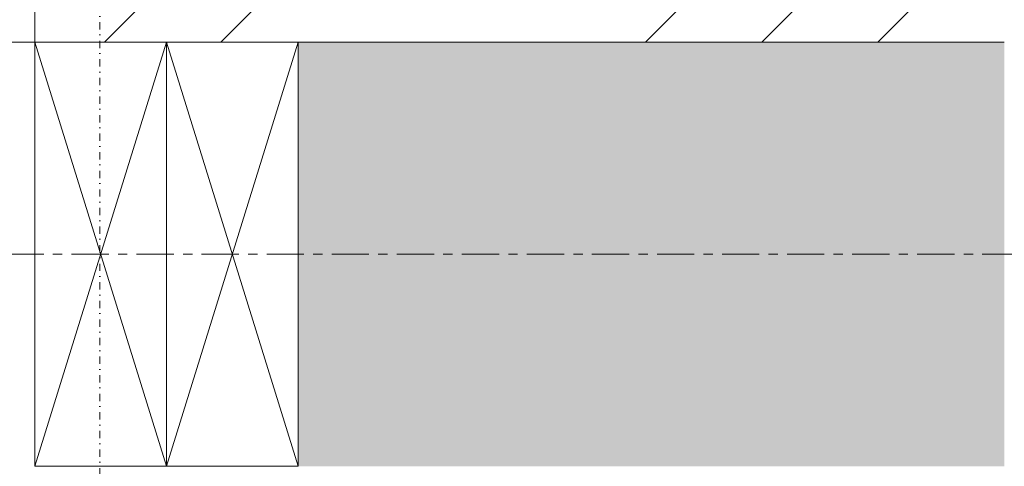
# Model space of a CAD drawing. Header units: millimetres. Extents: x -21522 to 71342, y -39668 to 2056.
# Tile 647 of 656: x -2714 to -2378, y -24832 to -24679. Entities that reach past the tile are written whole.
import ezdxf

# ---------------------------------------------------------------- set-up
doc = ezdxf.new("R2010")
doc.units = ezdxf.units.MM
doc.linetypes.add('Ligne de quadrillage', pattern=[22.225, 12.7, -3.175, 3.175, -3.175])
doc.linetypes.add('Tiret point', pattern=[6.25, 2.5, -1.875, 0, -1.875])
for name, color, linetype, lineweight in [('A-DETL-GENF', 92, 'Continuous', 13), ('A-GLAZ', 151, 'Continuous', 13), ('A-WALL', 113, 'Continuous', 13), ('A-WALL-PATT', 111, 'Continuous', 13), ('G-ANNO-SYMB', 111, 'Continuous', 9), ('S-GRID', 1, 'Continuous', 9)]:
    doc.layers.add(name, color=color, linetype=linetype, lineweight=lineweight)

# ---------------------------------------------------------------- blocks, each defined once
blk = doc.blocks.new('Menuiserie Alu - 1V - 100x180cm - Bavette Alu-8284131-00_RDC_50e Copie 1 - Dépendante 1')
at = {"layer": 'A-GLAZ', "color": 30}
for p, q in [((-500, -32.5), (-455, -32.5)), ((-500, -77.5), (-500, -32.5))]:
    blk.add_line(p, q, dxfattribs=at)
blk = doc.blocks.new('STR_RECTANGLE - Croix 45x145-V45-00_RDC_50e Copie 1 - Dépendante 1')
at = {"layer": 'A-DETL-GENF'}
for p, q in [((22.5, 72.5), (-22.5, 72.5)), ((22.5, 72.5), (-22.5, 72.5)), ((-22.5, -72.5), (22.5, 72.5)), ((-22.5, 72.5), (22.5, -72.5)), ((22.5, -72.5), (22.5, 72.5)), ((22.5, -72.5), (22.5, 72.5)), ((-22.5, -72.5), (22.5, -72.5)), ((-22.5, -72.5), (22.5, -72.5))]:
    blk.add_line(p, q, dxfattribs=at)
blk = doc.blocks.new('STR_RECTANGLE - Croix 45x145-V43-00_RDC_50e Copie 1 - Dépendante 1')
at = {"layer": 'A-DETL-GENF'}
for p, q in [((22.5, 72.5), (-22.5, 72.5)), ((-22.5, 72.5), (-22.5, -72.5)), ((-22.5, 72.5), (-22.5, -72.5)), ((22.5, 72.5), (-22.5, 72.5)), ((-22.5, -72.5), (22.5, 72.5)), ((-22.5, 72.5), (22.5, -72.5)), ((22.5, -72.5), (22.5, 72.5)), ((22.5, -72.5), (22.5, 72.5)), ((-22.5, -72.5), (22.5, -72.5)), ((-22.5, -72.5), (22.5, -72.5))]:
    blk.add_line(p, q, dxfattribs=at)

msp = doc.modelspace()

# ---------------------------------------------------------------- hatches: boundary and pattern name
at = {"layer": 'A-WALL-PATT'}
h = msp.add_hatch(dxfattribs=at)
h.set_pattern_fill('FP_1', color=30, style=0, pattern_type=2)
h.set_pattern_definition([(45, (0, 0), (-112.2532, 112.2532), []), (45, (39.69, 0), (0, 224.5064), []), (45, (-39.69, 0), (0, 224.5064), [])])
h.paths.add_polyline_path([(-3708.86, -24686.67), (-3708.86, -24642.67), (-3710.36, -24642.67), (-3710.36, -24641.67), (-3777.86, -24641.67), (-3777.86, -24626.67), (-4484.01, -24626.67), (-4484.01, -24686.67), (-3731.49, -24686.67)])
h.paths.add_polyline_path([(-1450.56, -24686.67), (-1337.66, -24686.67), (-1337.66, -24626.67), (-2639.86, -24626.67), (-2639.86, -24641.67), (-2707.36, -24641.67), (-2707.36, -24642.67), (-2708.86, -24642.67), (-2708.86, -24686.67), (-1732.66, -24686.67)])
h = msp.add_hatch(dxfattribs=at)
h.set_pattern_fill('FP_3', color=30, angle=-135, style=0, pattern_type=2)
h.set_pattern_definition([(225, (-2753.086, -24528.67), (-88.8996, -177.8), [15.715, -110.008]), (225, (-2786.424, -24606.455), (-88.8996, -177.8), [15.715, -110.008]), (225, (-2797.536, -24528.67), (-88.8996, -177.8), [15.715, -110.008]), (225, (-2830.874, -24606.455), (-88.8996, -177.8), [15.715, -110.008]), (251.565, (-2764.2, -24539.78), (-88.89985, -355.5996), [35.141, -245.986]), (251.565, (-2775.31, -24573.117), (-88.89985, -355.5996), [35.141, -245.986]), (251.565, (-2808.648, -24539.78), (-88.89985, -355.5996), [35.141, -245.986]), (251.565, (-2819.76, -24573.117), (-88.89985, -355.5996), [35.141, -245.986]), (315, (-2764.2, -24606.455), (-88.8996, 177.8), [15.715, -110.008]), (315, (-2797.536, -24528.67), (-88.8996, 177.8), [15.715, -110.008]), (315, (-2808.65, -24606.455), (-88.8996, 177.8), [15.715, -110.008]), (315, (-2841.986, -24528.67), (-88.8996, 177.8), [15.715, -110.008]), (288.435, (-2775.31, -24573.117), (-88.89985, 355.5996), [35.141, -245.986]), (288.435, (-2786.424, -24539.78), (-88.89985, 355.5996), [35.141, -245.986]), (288.435, (-2819.76, -24573.117), (-88.89985, 355.5996), [35.141, -245.986]), (288.435, (-2830.874, -24539.78), (-88.89985, 355.5996), [35.141, -245.986])])
h.paths.add_polyline_path([(-2591.03, -24831.67), (-2377.66, -24831.67), (-2377.66, -24686.67), (-2618.86, -24686.67), (-2618.86, -24831.67)])
h.paths.add_polyline_path([(-4261.01, -24831.67), (-3798.86, -24831.67), (-3798.86, -24686.67), (-4294.01, -24686.67), (-4294.01, -24831.67)])
h.paths.add_polyline_path([(-1277.66, -24831.67), (-1277.66, -24686.67), (-1732.66, -24686.67), (-1732.66, -24831.67), (-1435.66, -24831.67)])
h.paths.add_polyline_path([(-1777.66, -24831.67), (-1777.66, -24686.67), (-2332.66, -24686.67), (-2332.66, -24831.67)])
h = msp.add_hatch(dxfattribs=at)
h.set_pattern_fill('FP_52', color=30, style=0, pattern_type=2)
h.set_pattern_definition([(108.435, (54.145, 0), (-208.24995, 416.49993), [79.025, -579.519]), (139.399, (29.155, 74.97), (-1249.505702, 1041.24372), [38.399, -1881.572]), (136.848, (208.25, 99.96), (-3123.769422, 2915.4788923), [91.346, -4475.934]), (109.983, (141.61, 162.435), (-624.746965, 1666.001328), [48.75, -2388.754]), (90, (124.95, 0), (-208.25, 208.25), [41.65, -166.6]), (118.443, (124.95, 41.65), (1457.75313, -2707.248388), [113.682, -5570.435]), (84.289, (70.805, 141.61), (-208.263648, -1874.248384), [41.858, -2051.029]), (129.806, (74.97, 183.26), (833.0069, -1041.24319), [32.53, -1593.955])])
h.paths.add_polyline_path([(-2727.86, -24929.67), (-2708.86, -24929.67), (-2708.86, -24686.67), (-2727.86, -24686.67), (-2727.86, -24916.67)])

# ---------------------------------------------------------------- linework, layer by layer
at = {"layer": 'A-WALL', "color": 30}
msp.add_line((-2377.66, -24686.67), (-2618.86, -24686.67), dxfattribs=at)
at = {"layer": 'G-ANNO-SYMB', "linetype": 'Tiret point'}
msp.add_line((-2686.61, 466.14), (-2686.61, -36658.4), dxfattribs=at)
at = {"layer": 'S-GRID', "linetype": 'Ligne de quadrillage'}
msp.add_line((24853.15, -24759.17), (-13724.02, -24759.17), dxfattribs=at)

# ---------------------------------------------------------------- block references
at = {"layer": 'A-DETL-GENF', "color": 30, "rotation": 180}
msp.add_blockref('Menuiserie Alu - 1V - 100x180cm - Bavette Alu-8284131-00_RDC_50e Copie 1 - Dépendante 1', (-3208.86, -24719.17), dxfattribs=at)
at = {"layer": 'A-DETL-GENF', "rotation": 180}
for name, p in [('STR_RECTANGLE - Croix 45x145-V45-00_RDC_50e Copie 1 - Dépendante 1', (-2686.36, -24759.17)), ('STR_RECTANGLE - Croix 45x145-V43-00_RDC_50e Copie 1 - Dépendante 1', (-2641.36, -24759.17))]:
    msp.add_blockref(name, p, dxfattribs=at)

doc.saveas('drawing.dxf')
